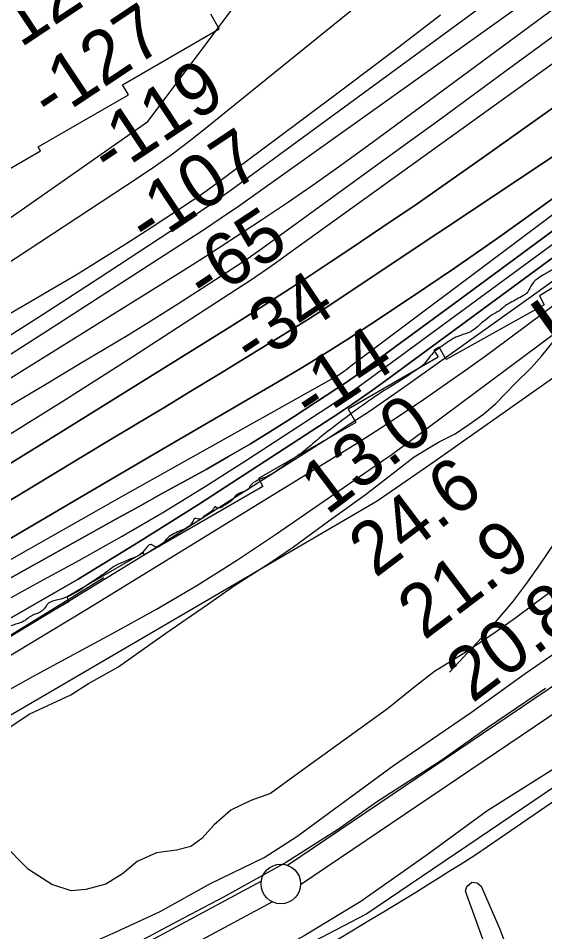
# Model space of a CAD drawing. Extents: x 3445503 to 3483459, y 540493 to 566012.
# Drawn here: x 3479023 to 3479688, y 552635 to 553789 of the extents above; entities that cross this region are included whole.
import ezdxf

# ---------------------------------------------------------------- set-up
doc = ezdxf.new("R2010")
doc.units = 0
for name, color, linetype in [('V-FLOD-BASE', 7, 'Continuous'), ('V-LEVE-TOET', 7, 'Continuous'), ('V-RIVR-EDGE', 7, 'Continuous'), ('V-RIVR-RANG', 7, 'Continuous'), ('V-ROAD-CNTR', 7, 'Continuous'), ('V-RRAP-FSHR', 7, 'Continuous'), ('V-RRAP-RVMT', 7, 'Continuous'), ('V-SITE-VEGE', 7, 'Continuous'), ('V-SURV-LINE', 7, 'Continuous'), ('V-TOPO-DPTH', 7, 'Continuous'), ('V-TOPO-MAJR', 7, 'Continuous'), ('V-TOPO-MINR', 7, 'Continuous'), ('V-TOPO-SHOR', 7, 'Continuous'), ('V-TOPO-WATR', 7, 'Continuous'), ('V-TOPO-WATR-IDEN', 7, 'Continuous')]:
    doc.layers.add(name, color=color, linetype=linetype)

msp = doc.modelspace()

# ---------------------------------------------------------------- linework, layer by layer
at = {"layer": 'V-FLOD-BASE'}
msp.add_lwpolyline([(3479688.6, 552942.5), (3479615.3, 552892.8), (3479557.9, 552851.9), (3479475.5, 552798.9), (3479427.3, 552764.8), (3479361.7, 552723.3), (3479282.1, 552679.2), (3479223.6, 552648.1), (3479132.2, 552599.3), (3479067.3, 552564.7), (3478998.3, 552530.2), (3478920.9, 552488.2), (3478804.4, 552425.1)], dxfattribs=at)
at = {"layer": 'V-LEVE-TOET'}
for points in [[(3478808.3, 552461.1), (3478930.4, 552526.2), (3479046.2, 552589.9), (3479093.5, 552611.5), (3479146.5, 552635.1), (3479202.2, 552660.8), (3479265.7, 552696.1), (3479333.3, 552729.2), (3479374.5, 552755.7), (3479496.9, 552845.1), (3479595.4, 552912.5), (3479663.2, 552961.6), (3479741.5, 553015.4)], [(3479708.3, 552846.7), (3479614.7, 552787.5), (3479539.2, 552732.3), (3479455.3, 552673.7), (3479384.1, 552630.2), (3479343, 552607.8), (3479290, 552580.7), (3479246.7, 552559.1), (3479157.5, 552509.6), (3479045.9, 552449.9), (3478901.5, 552374), (3478793.4, 552316.4)]]:
    msp.add_lwpolyline(points, dxfattribs=at)
at = {"layer": 'V-RIVR-EDGE'}
msp.add_spline([(3479768.8, 553521.5), (3479746.8, 553508), (3479737.4, 553501.5), (3479731.2, 553496.3), (3479729.1, 553493.1), (3479725.6, 553490), (3479718.3, 553485.5), (3479706.4, 553476.9), (3479686.3, 553464.7), (3479678.2, 553459.5), (3479670.2, 553450.5), (3479665, 553441.5), (3479660.8, 553438.7), (3479644.1, 553429.4), (3479636.4, 553424.5), (3479630.5, 553419.3), (3479624.3, 553415.9), (3479613.8, 553408.6), (3479606.8, 553403.1), (3479601.3, 553397.9), (3479591.2, 553391.6), (3479577.9, 553387.1), (3479560.9, 553376.8), (3479543.1, 553362.2), (3479535.8, 553352.5), (3479527.8, 553346.2), (3479509, 553333.4), (3479481.8, 553316.5), (3479463.4, 553304), (3479444.6, 553290.5), (3479413.6, 553266.9), (3479396.5, 553253.1), (3479388.1, 553245.8), (3479367.2, 553230.2), (3479334.5, 553209.1), (3479314.3, 553195.9), (3479313.6, 553194.5), (3479310.8, 553192.4), (3479300.7, 553188.3), (3479298.7, 553187.2), (3479295.2, 553183.1), (3479290.3, 553178.2), (3479283, 553173.4), (3479278.1, 553170.6), (3479275.3, 553170.3), (3479273.9, 553170.3), (3479272.5, 553172), (3479268.4, 553168.2), (3479263.5, 553163.7), (3479260.7, 553162), (3479256.9, 553159.5), (3479254.1, 553156.8), (3479250.6, 553156.1), (3479247.1, 553157.1), (3479245.4, 553157.1), (3479244, 553155), (3479240.9, 553149.5), (3479226.2, 553141.2), (3479210.2, 553131.1), (3479205.3, 553125.2), (3479200.5, 553121.4), (3479197, 553121.1), (3479190.7, 553124.2), (3479181.7, 553116.6), (3479172.6, 553109), (3479165, 553106.2), (3479157.3, 553102.8), (3479146.2, 553097.9), (3479136.8, 553091.4), (3479123.2, 553082), (3479107.9, 553071.6), (3479086.3, 553058.8), (3479076.5, 553055.3), (3479062.6, 553051.2), (3479060.5, 553049.8), (3479055.6, 553042.9), (3479050.4, 553038.7), (3479038.2, 553033.5), (3479032.3, 553029), (3479026.8, 553025.9), (3479019.4, 553023.5), (3479013.5, 553021.4), (3479007.6, 553016.9), (3478996.8, 553006.9), (3478989.8, 553002.4), (3478977, 552993.7), (3478963.4, 552987.1), (3478949.1, 552976.4), (3478929.6, 552960.5), (3478919.8, 552952.5), (3478912.9, 552948), (3478904.2, 552943.5), (3478895.8, 552940), (3478888.2, 552936.6), (3478872.9, 552926.5), (3478856.1, 552916.8), (3478849.2, 552911.6), (3478840.5, 552906.1), (3478830.4, 552901.6), (3478823.1, 552896.8), (3478809.5, 552888.1), (3478791, 552877), (3478782, 552871.8), (3478772.2, 552865.9), (3478747.2, 552851.8), (3478719.7, 552837.6), (3478680, 552815.4), (3478675.1, 552812), (3478668.5, 552811.3), (3478665.4, 552810.6), (3478658.8, 552806.1), (3478650.7, 552797.8), (3478644.1, 552795), (3478637.5, 552791.2), (3478629.9, 552790.2), (3478624.7, 552788.4), (3478615.9, 552781.9), (3478609.7, 552777), (3478596.4, 552769.4), (3478586.4, 552764.2), (3478563.7, 552755.2), (3478549.1, 552747.3), (3478537.6, 552739.6), (3478534.5, 552736.5), (3478530.3, 552735.5), (3478525.8, 552736.9), (3478523.4, 552735.8), (3478508.7, 552726.8), (3478487.2, 552713), (3478471.8, 552704.7), (3478459.7, 552698.1), (3478454.8, 552698.1), (3478447.1, 552695.4), (3478428, 552686.7), (3478402.6, 552675.3), (3478364.3, 552653.9), (3478354.5, 552649), (3478341.3, 552642.8), (3478325.3, 552634.5), (3478319, 552632.1), (3478313.5, 552631), (3478306.5, 552627.2), (3478298.5, 552622.7), (3478288.8, 552617.5), (3478282.2, 552615.1), (3478278.3, 552612.7), (3478266.5, 552608.6), (3478237.6, 552595.8), (3478219.2, 552586.4), (3478213.9, 552583), (3478209.8, 552580.2), (3478197.2, 552577.1), (3478186.4, 552571.6), (3478177.4, 552566), (3478168, 552560.8), (3478155.8, 552555.3), (3478148.9, 552550.4), (3478134.9, 552543.9), (3478115.8, 552536.3), (3478104, 552529.4), (3478095.6, 552523.5), (3478092.5, 552521.7), (3478089, 552519.7), (3478085.1, 552515.5), (3478080.3, 552513.8), (3478067.4, 552510.3), (3478053.1, 552498.9), (3478047.6, 552497.5), (3478043, 552496.8), (3478041.3, 552495.8), (3478039.2, 552493.7), (3478021.1, 552479.8), (3478004, 552467.7), (3477990.8, 552457.7), (3477982.1, 552452.8), (3477973, 552444.9), (3477967.4, 552440.8)], degree=3, dxfattribs=at)
at = {"layer": 'V-ROAD-CNTR'}
msp.add_lwpolyline([(3481029.8, 553747.9), (3480588.3, 553413), (3479913, 552946.6), (3479608.6, 552737.8)], dxfattribs=at)
msp.add_arc((3476258.7, 557987.9), 6227.7, 297.74145, 302.54029, dxfattribs=at)
at = {"layer": 'V-RRAP-FSHR'}
msp.add_lwpolyline([(3479131, 553082.4), (3478816.9, 552888.6), (3478576.9, 552763.2), (3478449.3, 552708), (3478289.8, 552621.4), (3478136.8, 552538.5), (3478008.2, 552475), (3477863.9, 552377.4), (3477688.9, 552251.2), (3477457.7, 552086), (3477224.5, 551942.4), (3476936.1, 551775), (3476793.7, 551715.6), (3476544.5, 551605.2), (3476233.5, 551453.8), (3476127, 551390.1), (3475971.3, 551277.3), (3475776.4, 551143), (3475474.4, 550957.4), (3475375.9, 550913), (3475167.4, 550795.5), (3475098.1, 550737.7), (3475020.5, 550657.8), (3474949.6, 550594)], dxfattribs=at)
at = {"layer": 'V-RRAP-RVMT'}
for p, q in [((3479276.8, 553775.4), (3479266.1, 553793.9)), ((3479154.6, 553704.9), (3479276.8, 553775.4)), ((3479162, 553692), (3479154.6, 553704.9)), ((3479048.2, 553626.3), (3479162, 553692)), ((3478928.6, 553550.8), (3479051, 553621.4)), ((3479051, 553621.4), (3479048.2, 553626.3)), ((3479792.7, 553507.3), (3479681, 553438.1)), ((3479681, 553438.1), (3479687.2, 553426.8)), ((3479687.2, 553426.8), (3479563.2, 553358)), ((3479554.6, 553373.5), (3479547.9, 553369.6)), ((3479547.9, 553369.6), (3479553, 553360.8)), ((3479563.2, 553358), (3479554.6, 553373.5)), ((3479553, 553360.8), (3479439.4, 553295.2)), ((3479439.4, 553295.2), (3479449.1, 553278.5)), ((3479449.1, 553278.5), (3479326.2, 553207.6)), ((3479326.2, 553207.6), (3479331.8, 553197.7)), ((3479331.8, 553197.7), (3479182.2, 553111.4)), ((3479180.7, 553113.9), (3479084.1, 553058.2)), ((3479182.2, 553111.4), (3479180.7, 553113.9)), ((3479084.1, 553058.2), (3479087.3, 553052.5)), ((3479087.3, 553052.5), (3478937.3, 552965.9))]:
    msp.add_line(p, q, dxfattribs=at)
at = {"layer": 'V-SITE-VEGE'}
for points in [[(3478995.3, 552882.8), (3479036.6, 552910.2), (3479089.1, 552934.6), (3479111.6, 552948.9), (3479148.7, 552969.4), (3479209.1, 553012.5), (3479261.7, 553048.7), (3479296.1, 553072.7), (3479340.2, 553100.7), (3479370.4, 553121.2), (3479415.3, 553154.1), (3479461, 553186.9), (3479522.8, 553234.9), (3479553.6, 553253.3), (3479574.6, 553264.2), (3479592.1, 553275.8), (3479610.4, 553288.8), (3479625.9, 553302.5), (3479649.8, 553327.3), (3479670.9, 553347.9), (3479684.3, 553362.4), (3479699.9, 553382.4)], [(3479715.7, 553079.5), (3479651.1, 553031.5), (3479625.2, 553013.1), (3479590.1, 552989.8), (3479548.7, 552963.9), (3479522, 552943.3), (3479489, 552916.6), (3479377.4, 552835.8), (3479341.6, 552809.8), (3479316.5, 552801.1), (3479291.3, 552788.8), (3479270.2, 552770.3), (3479254.6, 552753.1), (3479240.6, 552742.8), (3479222.5, 552738.2), (3479197.4, 552735), (3479172.9, 552724.1), (3479154.6, 552708.4), (3479133.6, 552695.4), (3479108.4, 552688.7), (3479089.6, 552686.9), (3479065.4, 552694.8), (3479035.7, 552714)], [(3479035.7, 552714), (3479002.7, 552747.8)]]:
    msp.add_lwpolyline(points, dxfattribs=at)
msp.add_lwpolyline([(3479666, 552545.7), (3479683.5, 552497.5), (3479686.2, 552486.3), (3479686.1, 552477.3), (3479682.5, 552468.3), (3479670.5, 552455.9), (3479657.2, 552449.1), (3479648.9, 552449.9), (3479642, 552455.5), (3479639.3, 552463.9), (3479640.8, 552473.6), (3479643.8, 552492.4), (3479645.4, 552504.2), (3479640.8, 552526.5), (3479611.3, 552621.4), (3479587.7, 552686.4), (3479589.2, 552692.6), (3479595.5, 552698.1), (3479602.5, 552697.3), (3479607.3, 552693.1), (3479631, 552638.6)], close=True, dxfattribs=at)
at = {"layer": 'V-SURV-LINE'}
for points in [[(3479362.7, 552719.3), (3480384, 553409)], [(3479362.7, 552719.3), (3480384, 553409)], [(3480400.7, 553384.1), (3479379.5, 552694.4)], [(3480400.7, 553384.1), (3479379.5, 552694.4)], [(3477062.1, 551480.7), (3479329.8, 552699.4)], [(3477062.1, 551480.7), (3479329.8, 552699.4)], [(3479344, 552673), (3477076.3, 551454.3)], [(3479344, 552673), (3477076.3, 551454.3)]]:
    msp.add_lwpolyline(points, dxfattribs=at)
msp.add_circle((3479354.5, 552695.7), 25, dxfattribs=at)
at = {"layer": 'V-TOPO-DPTH'}
for points in [[(3478367.9, 552843.6), (3478555.7, 552952.5), (3478679.7, 553025.2), (3478803.3, 553098.7), (3478926.2, 553173.4), (3479048.7, 553248.8), (3479289.2, 553398.5), (3479321.3, 553418.7), (3479353.3, 553439.1), (3479385.1, 553459.8), (3479416.8, 553480.6), (3479440.3, 553496.2), (3479483.5, 553525.2), (3479526.5, 553554.5), (3479569.3, 553584.2), (3479611.8, 553614.1), (3480051.4, 553926.8)], [(3480051.4, 553926.8), (3479611.8, 553614.1), (3479569.3, 553584.2), (3479526.5, 553554.5), (3479483.5, 553525.2), (3479440.3, 553496.2), (3479416.8, 553480.6), (3479385.1, 553459.8), (3479353.3, 553439.1), (3479321.3, 553418.7), (3479289.2, 553398.5), (3479048.7, 553248.8), (3478926.2, 553173.4), (3478803.3, 553098.7), (3478679.7, 553025.2), (3478555.7, 552952.5), (3478367.9, 552843.6)], [(3478405.3, 552689.1), (3478419.4, 552697.5), (3478503.5, 552747.5), (3478550.1, 552774.9), (3478596.9, 552802), (3478644, 552828.6), (3478691.3, 552854.9), (3478738.7, 552880.9), (3478786.1, 552906.9), (3478833.6, 552932.8), (3478881.1, 552958.6), (3478943.2, 552992.3), (3479021.2, 553035.9), (3479098.5, 553080.6), (3479174.8, 553127.2), (3479250.3, 553174.9), (3479419, 553284.4), (3479436.3, 553295.8), (3479453.3, 553307.4), (3479470.2, 553319.3), (3479487, 553331.4), (3480128.8, 553803.3)], [(3480128.8, 553803.3), (3479487, 553331.4), (3479470.2, 553319.3), (3479453.3, 553307.4), (3479436.3, 553295.8), (3479419, 553284.4), (3479250.3, 553174.9), (3479174.8, 553127.2), (3479098.5, 553080.6), (3479021.2, 553035.9), (3478943.2, 552992.3), (3478881.1, 552958.6), (3478833.6, 552932.8), (3478786.1, 552906.9), (3478738.7, 552880.9), (3478691.3, 552854.9), (3478644, 552828.6), (3478596.9, 552802), (3478550.1, 552774.9), (3478503.5, 552747.5), (3478419.4, 552697.5), (3478405.3, 552689.1)], [(3478404.1, 552644.9), (3478411.9, 552649.2), (3478419.7, 552653.4), (3478427.5, 552657.6), (3478646.9, 552776.2), (3478763.8, 552840.6), (3478880, 552906.3), (3478995.2, 552974), (3479109.5, 553042.8), (3479425.9, 553236.9), (3479453.4, 553254.1), (3479480.7, 553271.5), (3479507.8, 553289.3), (3479534.7, 553307.4), (3479561.3, 553325.8), (3479587.8, 553344.5), (3479614.1, 553363.5), (3479640.2, 553382.7), (3480177.8, 553783.5)], [(3479862.5, 553723.5), (3479397.9, 553414.4), (3479389.3, 553408.8), (3479380.6, 553403.2), (3479371.8, 553397.7), (3479363, 553392.2), (3479310.7, 553360.3), (3479275.7, 553339), (3479240.7, 553317.8), (3479205.7, 553296.6), (3479170.6, 553275.4), (3479129.6, 553250.8), (3479074, 553217.3), (3479018.4, 553183.8), (3478962.9, 553150.2), (3478907.4, 553116.6), (3478710.9, 552997.5), (3478647.8, 552959.5), (3478584.6, 552921.6), (3478521.3, 552884), (3478457.8, 552846.6), (3478367.4, 552793.6)], [(3479862.5, 553723.5), (3479397.9, 553414.4), (3479389.3, 553408.8), (3479380.6, 553403.2), (3479371.8, 553397.7), (3479363, 553392.2), (3479310.7, 553360.3), (3479275.7, 553339), (3479240.7, 553317.8), (3479205.7, 553296.6), (3479170.6, 553275.4), (3479129.6, 553250.8), (3479074, 553217.3), (3479018.4, 553183.8), (3478962.9, 553150.2), (3478907.4, 553116.6), (3478710.9, 552997.5), (3478647.8, 552959.5), (3478584.6, 552921.6), (3478521.3, 552884), (3478457.8, 552846.6), (3478367.4, 552793.6)], [(3479734.3, 553587.5), (3479681.3, 553548.8), (3479627.9, 553510.7), (3479573.9, 553473.4), (3479519.5, 553436.7), (3479468, 553402.5), (3479438.9, 553383.6), (3479409.6, 553365.1), (3479380, 553347), (3479350.2, 553329.3), (3479204.9, 553244.6), (3479102.3, 553184.5), (3478999.9, 553124.2), (3478897.8, 553063.6), (3478795.8, 553002.6), (3478369.6, 552746.8)], [(3478369.6, 552746.8), (3478795.8, 553002.6), (3478897.8, 553063.6), (3478999.9, 553124.2), (3479102.3, 553184.5), (3479204.9, 553244.6), (3479350.2, 553329.3), (3479380, 553347), (3479409.6, 553365.1), (3479438.9, 553383.6), (3479468, 553402.5), (3479519.5, 553436.7), (3479573.9, 553473.4), (3479627.9, 553510.7), (3479681.3, 553548.8), (3479734.3, 553587.5)], [(3478401.1, 552726.2), (3478429.9, 552743.4), (3478590.5, 552839), (3478691.7, 552898.7), (3478793.2, 552957.8), (3478895.3, 553016), (3478997.7, 553073.6), (3479146.2, 553156.2), (3479174.6, 553172), (3479203, 553187.8), (3479231.5, 553203.5), (3479260, 553219.2), (3479288.3, 553235.2), (3479316.3, 553251.6), (3479344, 553268.6), (3479371.4, 553286), (3479425.4, 553321.2), (3479431.2, 553325), (3479437, 553328.9), (3479442.7, 553332.9), (3479448.3, 553337), (3479579.2, 553432.7), (3479650, 553484.9), (3479720.8, 553537.3)], [(3479720.8, 553537.3), (3479650, 553484.9), (3479579.2, 553432.7), (3479448.3, 553337), (3479442.7, 553332.9), (3479437, 553328.9), (3479431.2, 553325), (3479425.4, 553321.2), (3479371.4, 553286), (3479344, 553268.6), (3479316.3, 553251.6), (3479288.3, 553235.2), (3479260, 553219.2), (3479231.5, 553203.5), (3479203, 553187.8), (3479174.6, 553172), (3479146.2, 553156.2), (3478997.7, 553073.6), (3478895.3, 553016), (3478793.2, 552957.8), (3478691.7, 552898.7), (3478590.5, 552839), (3478429.9, 552743.4), (3478401.1, 552726.2)]]:
    msp.add_lwpolyline(points, dxfattribs=at)
at = {"layer": 'V-TOPO-MAJR'}
for points in [[(3478400, 552900.6), (3478427.5, 552917.2), (3478455.1, 552933.7), (3478483.9, 552951), (3478526, 552976), (3478568.1, 553001), (3478610.3, 553025.8), (3478652.6, 553050.5), (3478831.7, 553155.1), (3478916.2, 553205.2), (3479000.2, 553256.1), (3479083.6, 553308.2), (3479166.4, 553361), (3479298.5, 553446.6), (3479314.8, 553457.4), (3479331.1, 553468.3), (3479347.2, 553479.4), (3479363.1, 553490.8), (3479910.3, 553884.7)], [(3478385.8, 553044.1), (3478468.7, 553096.2), (3478552.1, 553147.6), (3478636.2, 553197.9), (3478720.6, 553247.4), (3478880.4, 553339.7), (3478921.7, 553363.6), (3478963, 553387.6), (3479004.3, 553411.5), (3479045.6, 553435.5), (3479062.1, 553445.1), (3479095, 553464.5), (3479127.6, 553484.4), (3479159.9, 553504.7), (3479192, 553525.4), (3479243.8, 553559.5), (3479249.8, 553563.4), (3479255.7, 553567.5), (3479261.5, 553571.6), (3479267.2, 553575.8), (3479376.3, 553657), (3479436.5, 553702), (3479496.4, 553747.2), (3479556.1, 553792.9)]]:
    msp.add_lwpolyline(points, dxfattribs=at)
at = {"layer": 'V-TOPO-MINR'}
for points in [[(3478241.3, 552976.1), (3478528, 553164.2), (3478643, 553239.6), (3478758, 553315.1), (3478873.1, 553390.5), (3478988.2, 553465.8), (3479174.5, 553587.8), (3479196.2, 553602.5), (3479217.6, 553617.6), (3479238.5, 553633.4), (3479259.1, 553649.5), (3479584.6, 553913.3), (3479627.9, 553951.9), (3479668.7, 553992.8), (3479705.6, 554037.2)], [(3478318.3, 552906.5), (3478479.1, 553004.8), (3478586.6, 553070.7), (3478694, 553136.7), (3478801.2, 553203), (3478908.4, 553269.5), (3479231.1, 553470.4), (3479264.4, 553491.4), (3479297.4, 553512.6), (3479330.2, 553534.3), (3479362.8, 553556.3), (3479395.1, 553578.6), (3479427.3, 553601.2), (3479459.2, 553624.2), (3479491, 553647.3), (3479991.3, 554016.9)], [(3478388.6, 553013), (3478419.7, 553031.6), (3478453.9, 553052.1), (3478502.1, 553080.9), (3478550.3, 553109.7), (3478598.5, 553138.4), (3478646.7, 553167.2), (3478839.4, 553282), (3478911.5, 553325.6), (3478983.3, 553369.9), (3479054.5, 553415.1), (3479125.2, 553460.9), (3479239.9, 553536.2), (3479253, 553545), (3479266, 553553.9), (3479278.9, 553563), (3479291.7, 553572.2), (3479853.5, 553983.6)], [(3478367.9, 552843.6), (3478555.7, 552952.5), (3478679.7, 553025.2), (3478803.3, 553098.7), (3478926.2, 553173.4), (3479048.7, 553248.8), (3479289.2, 553398.5), (3479321.3, 553418.7), (3479353.3, 553439.1), (3479385.1, 553459.8), (3479416.8, 553480.6), (3479440.3, 553496.2), (3479483.5, 553525.2), (3479526.5, 553554.5), (3479569.3, 553584.2), (3479611.8, 553614.1), (3480051.4, 553926.8)], [(3478218.2, 552981.4), (3479186.6, 553658.3), (3479358.2, 553887.4), (3479361.5, 553894.1), (3479363.1, 553900.8)], [(3478259.2, 552900.1), (3478616.4, 553117.1), (3478727.9, 553185.4), (3478839, 553254.3), (3478949.5, 553324.1), (3479059.7, 553394.4), (3479234.5, 553507.1), (3479256.9, 553521.7), (3479279.2, 553536.6), (3479301.2, 553551.7), (3479323.1, 553567.1), (3479592.2, 553758.8), (3479663.2, 553809.6), (3479733.9, 553860.8)], [(3478397.3, 552743.6), (3478431.6, 552764.1), (3478628.8, 552881.6), (3478759.8, 552959.1), (3478891.3, 553035.8), (3479023.4, 553111.4), (3479155.9, 553186.3), (3479419.7, 553334), (3479421.6, 553335), (3479424.3, 553336.6), (3479427, 553338.2), (3479428.9, 553339.5), (3479429.3, 553339.8), (3479433.6, 553342.9), (3479436, 553344.6), (3479438.3, 553346.3), (3479440.6, 553348.1), (3479442.9, 553349.8), (3480115.1, 553854.2)], [(3478404.1, 552644.9), (3478411.9, 552649.2), (3478419.7, 552653.4), (3478427.5, 552657.6), (3478646.9, 552776.2), (3478763.8, 552840.6), (3478880, 552906.3), (3478995.2, 552974), (3479109.5, 553042.8), (3479425.9, 553236.9), (3479453.4, 553254.1), (3479480.7, 553271.5), (3479507.8, 553289.3), (3479534.7, 553307.4), (3479561.3, 553325.8), (3479587.8, 553344.5), (3479614.1, 553363.5), (3479640.2, 553382.7), (3480177.8, 553783.5)], [(3479009.3, 553298), (3479055.4, 553325.6), (3479101.5, 553353.1), (3479131.2, 553370.8), (3479162.4, 553389.6), (3479193.5, 553408.7), (3479224.4, 553428.2), (3479255.1, 553447.9), (3479304.3, 553480), (3479310.3, 553483.9), (3479316.1, 553487.9), (3479322, 553492), (3479327.7, 553496.1), (3479477, 553604.4), (3479557.2, 553662.8), (3479637.4, 553721.4), (3479717.4, 553780.2)], [(3478367.4, 552793.6), (3478457.8, 552846.6), (3478521.3, 552884), (3478584.6, 552921.6), (3478647.8, 552959.5), (3478710.9, 552997.5), (3478907.4, 553116.6), (3478962.9, 553150.2), (3479018.4, 553183.8), (3479074, 553217.3), (3479129.6, 553250.8), (3479170.6, 553275.4), (3479205.7, 553296.6), (3479240.7, 553317.8), (3479275.7, 553339), (3479310.7, 553360.3), (3479363, 553392.2), (3479371.8, 553397.7), (3479380.6, 553403.2), (3479389.3, 553408.8), (3479397.9, 553414.4), (3479862.5, 553723.5)], [(3478403.2, 552707.7), (3478424.7, 552720.5), (3478548.6, 552794.3), (3478621.7, 552837.3), (3478695.1, 552879.9), (3478768.9, 552921.8), (3478842.9, 552963.2), (3478883, 552985.4), (3478937.2, 553015.3), (3478991.5, 553045.2), (3479045.7, 553075), (3479100, 553104.7), (3479153.9, 553135), (3479207.4, 553166.1), (3479260.1, 553198.5), (3479312.4, 553231.6), (3479422.3, 553303.1), (3479433.7, 553310.7), (3479445, 553318.3), (3479456.2, 553326.2), (3479467.3, 553334.3), (3479876, 553634.6)], [(3478369.6, 552746.8), (3478795.8, 553002.6), (3478897.8, 553063.6), (3478999.9, 553124.2), (3479102.3, 553184.5), (3479204.9, 553244.6), (3479350.2, 553329.3), (3479380, 553347), (3479409.6, 553365.1), (3479438.9, 553383.6), (3479468, 553402.5), (3479519.5, 553436.7), (3479573.9, 553473.4), (3479627.9, 553510.7), (3479681.3, 553548.8), (3479734.3, 553587.5)], [(3478401.1, 552726.2), (3478429.9, 552743.4), (3478590.5, 552839), (3478691.7, 552898.7), (3478793.2, 552957.8), (3478895.3, 553016), (3478997.7, 553073.6), (3479146.2, 553156.2), (3479174.6, 553172), (3479203, 553187.8), (3479231.5, 553203.5), (3479260, 553219.2), (3479288.3, 553235.2), (3479316.3, 553251.6), (3479344, 553268.6), (3479371.4, 553286), (3479425.4, 553321.2), (3479431.2, 553325), (3479437, 553328.9), (3479442.7, 553332.9), (3479448.3, 553337), (3479579.2, 553432.7), (3479650, 553484.9), (3479720.8, 553537.3)], [(3478400.6, 552666.3), (3478407.3, 552670.3), (3478414.1, 552674.4), (3478455.5, 552698.9), (3478477.1, 552711.6), (3478498.8, 552724.2), (3478520.6, 552736.4), (3478542.5, 552748.6), (3478564.6, 552760.6), (3478586.6, 552772.5), (3478608.6, 552784.5), (3478630.7, 552796.4), (3478789.3, 552881.9), (3478890, 552937.5), (3478990, 552994.6), (3479088.6, 553053.8), (3479186.5, 553114.4), (3479414.1, 553258.7), (3479439.7, 553275.2), (3479465.1, 553292), (3479490.2, 553309.2), (3479515.2, 553326.7), (3479670.5, 553437.4), (3479760, 553501.7)], [(3477792.7, 552185.4), (3478434.9, 552576.3), (3478443.9, 552581.8), (3478452.9, 552587.2), (3478461.9, 552592.5), (3478470.9, 552597.8), (3478535, 552635.6), (3478557.6, 552648.6), (3478580.2, 552661.4), (3478603.1, 552673.8), (3478626.1, 552685.9), (3478649.6, 552696.9), (3479476.2, 553179.4), (3479500.6, 553196.3), (3479525, 553213.1), (3479549.3, 553230.1), (3479573.6, 553247.1), (3479861.2, 553449.5)], [(3478458.2, 552627), (3478481.1, 552640.2), (3478585.4, 552700.1), (3478660.5, 552743.1), (3478735.8, 552786), (3478811.1, 552828.7), (3478886.5, 552871.3), (3478937.7, 552900.1), (3478989.4, 552929), (3479041.3, 552957.6), (3479093.4, 552985.9), (3479145.6, 553013.9), (3479197.4, 553042.6), (3479248.5, 553072.5), (3479298.5, 553104.1), (3479347.8, 553136.9), (3479484.6, 553231.3), (3479493.3, 553237.3), (3479501.9, 553243.5), (3479510.5, 553249.7), (3479519.1, 553256), (3479680.7, 553376.3), (3479769.9, 553443)], [(3479714.7, 553148.4), (3479682, 553099.7), (3479664.8, 553075.5), (3479646.9, 553051.8), (3479627.9, 553029), (3479608.2, 553006.8), (3479567.6, 552963.2)]]:
    msp.add_lwpolyline(points, dxfattribs=at)
at = {"layer": 'V-TOPO-SHOR'}
msp.add_lwpolyline([(3479396.5, 552623.4), (3479461.8, 552657.6), (3479999.4, 553021.2), (3480279.1, 553210.7), (3480518.4, 553381.7)], dxfattribs=at)
at = {"layer": 'V-TOPO-WATR'}
msp.add_lwpolyline([(3478405.3, 552689.1), (3478419.4, 552697.5), (3478503.5, 552747.5), (3478550.1, 552774.9), (3478596.9, 552802), (3478644, 552828.6), (3478691.3, 552854.9), (3478738.7, 552880.9), (3478786.1, 552906.9), (3478833.6, 552932.8), (3478881.1, 552958.6), (3478943.2, 552992.3), (3479021.2, 553035.9), (3479098.5, 553080.6), (3479174.8, 553127.2), (3479250.3, 553174.9), (3479419, 553284.4), (3479436.3, 553295.8), (3479453.3, 553307.4), (3479470.2, 553319.3), (3479487, 553331.4), (3480128.8, 553803.3)], dxfattribs=at)

# ---------------------------------------------------------------- texts
at = {"layer": 'V-RIVR-RANG'}
for s, rotation, p in [('-123', 33.5857, (3479000.8, 553734.3)), ('-127', 33.5857, (3479063.8, 553656.3)), ('-119', 33.5857, (3479138.8, 553586.3)), ('-107', 33.5857, (3479186.5, 553498.2)), ('-65', 33.5857, (3479259.6, 553426.9)), ('-34', 33.5857, (3479318.6, 553346.3)), ('-14', 33.5857, (3479393.6, 553276.3)), ('13.0', 37.0983, (3479412.4, 553160.2)), ('24.6', 37.0983, (3479473.8, 553081.2)), ('21.9', 37.0983, (3479535.5, 553002.5)), ('20.8', 37.0983, (3479596.3, 552923.1))]:
    msp.add_text(s, height=67, rotation=rotation, dxfattribs=at).set_placement(p)
at = {"layer": 'V-TOPO-WATR-IDEN'}
msp.add_text('L.W.R.P.', height=83, rotation=35.3457, dxfattribs=at).set_placement((3479710.6, 553354.3))

doc.saveas('drawing.dxf')
